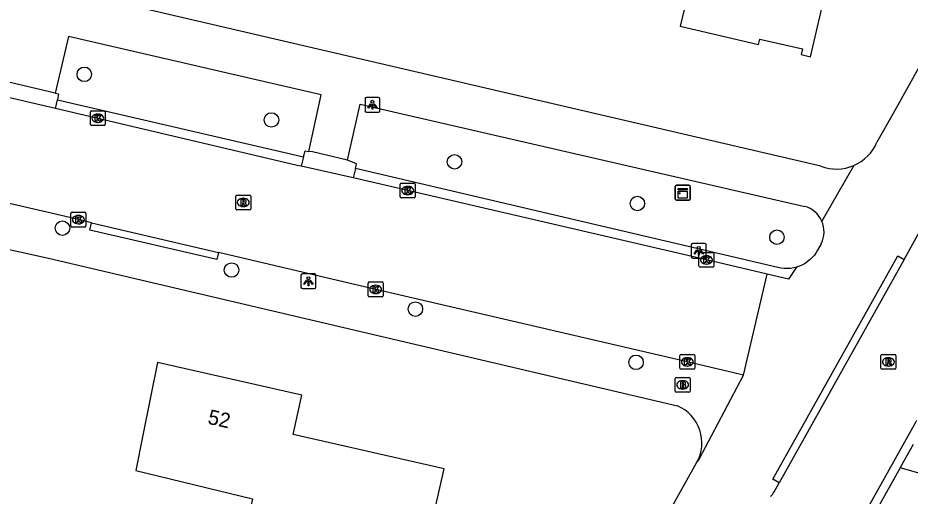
# Model space of a CAD drawing. Extents: x 162186 to 163152, y 385513 to 386513.
# Drawn here: x 162654.7 to 162714.9, y 385806.9 to 385839.2 of the extents above; entities that cross this region are included whole.
import ezdxf

# ---------------------------------------------------------------- set-up
doc = ezdxf.new("R2010")
doc.units = 0
for name, color, linetype in [('IMGEO_Boom', 7, 'Continuous'), ('IMGEO_Brandkraan', 7, 'Continuous'), ('IMGEO_Kast', 7, 'Continuous'), ('IMGEO_Kolk', 7, 'Continuous'), ('IMGEO_Lichtpunt', 7, 'Continuous'), ('IMGEO_Pand', 7, 'Continuous'), ('IMGEO_Pand_nummerreeks', 7, 'Continuous'), ('IMGEO_Rijbaan_lokaal_gesloten', 7, 'Continuous'), ('IMGEO_Rijbaan_lokaal_open', 7, 'Continuous'), ('IMGEO_Rioolput', 7, 'Continuous'), ('IMGEO_Voetpad_open', 7, 'Continuous')]:
    doc.layers.add(name, color=color, linetype=linetype)

msp = doc.modelspace()

# ---------------------------------------------------------------- linework, layer by layer
at = {"layer": 'IMGEO_Boom'}
for centre in [(162659.165, 385835.397), (162671.791, 385832.319), (162684.138, 385829.495), (162696.472, 385826.683), (162657.693, 385825.018), (162705.885, 385824.409), (162669.1, 385822.191), (162681.497, 385819.557), (162696.384, 385815.965)]:
    msp.add_circle(centre, 0.489, dxfattribs=at)
at = {"layer": 'IMGEO_Brandkraan'}
for p, q in [((162699.025, 385814.02), (162699.025, 385814.872)), ((162699.1, 385814.946), (162699.952, 385814.946)), ((162699.513, 385814.726), (162699.538, 385814.726)), ((162700.026, 385814.872), (162700.026, 385814.02)), ((162699.952, 385813.946), (162699.1, 385813.946)), ((162699.536, 385814.166), (162699.511, 385814.166))]:
    msp.add_line(p, q, dxfattribs=at)
for points in [[(162699.025, 385814.02), (162699.025, 385814.872)], [(162699.1, 385814.946), (162699.952, 385814.946)], [(162699.373, 385814.646), (162699.373, 385814.246), (162699.586, 385814.246)], [(162699.604, 385814.646), (162699.373, 385814.646)], [(162699.552, 385814.565), (162699.498, 385814.565), (162699.498, 385814.489)], [(162699.498, 385814.489), (162699.551, 385814.489)], [(162699.56, 385814.413), (162699.498, 385814.413), (162699.498, 385814.332)], [(162700.026, 385814.872), (162700.026, 385814.02)], [(162699.952, 385813.946), (162699.1, 385813.946)], [(162699.498, 385814.332), (162699.56, 385814.332)]]:
    msp.add_lwpolyline(points, dxfattribs=at)
for centre, radius, start, end in [((162699.102, 385814.87), 0.0765, 91.55205, 178.44795), ((162699.102, 385814.87), 0.0765, 91.55205, 178.44795), ((162699.553, 385814.527), 0.0379, 267.82845, 90.93552), ((162699.561, 385814.372), 0.0404, 269.87594, 90.50774), ((162699.608, 385814.501), 0.145, 59.4692, 91.53667), ((162699.633, 385814.548), 0.0922, 285.51372, 58.15012), ((162699.638, 385814.356), 0.105, 301.31148, 78.98903), ((162699.95, 385814.87), 0.0765, 1.55205, 88.44795), ((162699.95, 385814.87), 0.0765, 1.55205, 88.44795), ((162699.102, 385814.022), 0.0765, 181.55205, 268.44795), ((162699.102, 385814.022), 0.0765, 181.55205, 268.44795), ((162699.592, 385814.497), 0.251, 268.66757, 293.53466), ((162699.95, 385814.022), 0.0765, 271.55205, 358.44795), ((162699.95, 385814.022), 0.0765, 271.55205, 358.44795)]:
    msp.add_arc(centre, radius, start, end, dxfattribs=at)
for centre, major_axis, ratio, start_param, end_param in [((162699.512, 385814.446), (-0.387, 0.002), 0.722429, 4.712389, 7.853982), ((162699.537, 385814.446), (-0.39, 0.002), 0.717154, 1.570796, 4.712389)]:
    msp.add_ellipse(centre, major_axis=major_axis, ratio=ratio, start_param=start_param, end_param=end_param, dxfattribs=at)
at = {"layer": 'IMGEO_Kast'}
for p, q in [((162699.031, 385826.983), (162699.031, 385827.824)), ((162699.031, 385827.824), (162699.031, 385826.983)), ((162699.106, 385827.908), (162699.947, 385827.908)), ((162699.947, 385827.908), (162699.106, 385827.908)), ((162700.031, 385827.833), (162700.031, 385826.992)), ((162700.031, 385826.992), (162700.031, 385827.833)), ((162699.956, 385826.908), (162699.115, 385826.908)), ((162699.115, 385826.908), (162699.956, 385826.908))]:
    msp.add_line(p, q, dxfattribs=at)
for points in [[(162699.226, 385827.698), (162699.826, 385827.698), (162699.826, 385827.613), (162699.226, 385827.613), (162699.226, 385827.698)], [(162699.226, 385827.523), (162699.826, 385827.523), (162699.826, 385827.034), (162699.226, 385827.034), (162699.226, 385827.523)]]:
    msp.add_lwpolyline(points, dxfattribs=at)
msp.add_circle((162699.31, 385827.372), 0.0377, dxfattribs=at)
for centre, start, end in [((162699.109, 385827.83), 92.4484, 184.28452), ((162699.109, 385827.83), 92.4484, 184.28452), ((162699.953, 385827.83), 2.4484, 94.28452), ((162699.953, 385827.83), 2.4484, 94.28452), ((162699.109, 385826.986), 182.4484, 274.28452), ((162699.109, 385826.986), 182.4484, 274.28452), ((162699.953, 385826.986), 272.4484, 4.28452), ((162699.953, 385826.986), 272.4484, 4.28452)]:
    msp.add_arc(centre, 0.0779, start, end, dxfattribs=at)
at = {"layer": 'IMGEO_Kolk'}
for p, q in [((162659.575, 385832.012), (162659.575, 385832.864)), ((162659.65, 385832.938), (162660.502, 385832.938)), ((162660.063, 385832.718), (162660.088, 385832.718)), ((162660.576, 385832.864), (162660.576, 385832.012)), ((162660.502, 385831.938), (162659.65, 385831.938)), ((162660.086, 385832.158), (162660.061, 385832.158)), ((162680.482, 385827.132), (162680.482, 385827.984)), ((162680.557, 385828.058), (162681.409, 385828.058)), ((162680.97, 385827.838), (162680.995, 385827.838)), ((162681.483, 385827.984), (162681.483, 385827.132)), ((162681.409, 385827.058), (162680.557, 385827.058)), ((162680.993, 385827.278), (162680.968, 385827.278)), ((162658.27, 385825.166), (162658.27, 385826.018)), ((162658.345, 385826.092), (162659.197, 385826.092)), ((162658.758, 385825.872), (162658.783, 385825.872)), ((162659.271, 385826.018), (162659.271, 385825.166)), ((162658.781, 385825.312), (162658.756, 385825.312)), ((162659.197, 385825.092), (162658.345, 385825.092)), ((162700.628, 385822.45), (162700.628, 385823.302)), ((162700.703, 385823.376), (162701.555, 385823.376)), ((162701.116, 385823.156), (162701.141, 385823.156)), ((162701.629, 385823.302), (162701.629, 385822.45)), ((162701.555, 385822.376), (162700.703, 385822.376)), ((162701.139, 385822.596), (162701.114, 385822.596)), ((162678.321, 385820.461), (162678.321, 385821.313)), ((162678.396, 385821.387), (162679.248, 385821.387)), ((162678.809, 385821.167), (162678.834, 385821.167)), ((162679.322, 385821.313), (162679.322, 385820.461)), ((162678.832, 385820.607), (162678.807, 385820.607)), ((162679.248, 385820.387), (162678.396, 385820.387)), ((162699.34, 385815.569), (162699.34, 385816.421)), ((162699.415, 385816.495), (162700.267, 385816.495)), ((162699.828, 385816.275), (162699.853, 385816.275)), ((162700.341, 385816.421), (162700.341, 385815.569)), ((162699.851, 385815.715), (162699.826, 385815.715)), ((162700.267, 385815.495), (162699.415, 385815.495))]:
    msp.add_line(p, q, dxfattribs=at)
for points in [[(162659.575, 385832.012), (162659.575, 385832.864)], [(162659.65, 385832.938), (162660.502, 385832.938)], [(162659.896, 385832.638), (162660.019, 385832.638), (162660.019, 385832.487), (162660.149, 385832.638), (162660.313, 385832.638), (162660.167, 385832.487), (162660.32, 385832.238), (162660.168, 385832.238), (162660.083, 385832.402), (162660.019, 385832.335), (162660.019, 385832.238), (162659.896, 385832.238), (162659.896, 385832.638)], [(162660.576, 385832.864), (162660.576, 385832.012)], [(162660.502, 385831.938), (162659.65, 385831.938)], [(162680.482, 385827.132), (162680.482, 385827.984)], [(162680.557, 385828.058), (162681.409, 385828.058)], [(162680.803, 385827.758), (162680.926, 385827.758), (162680.926, 385827.607), (162681.056, 385827.758), (162681.22, 385827.758), (162681.074, 385827.607), (162681.227, 385827.358), (162681.075, 385827.358), (162680.99, 385827.522), (162680.926, 385827.455), (162680.926, 385827.358), (162680.803, 385827.358), (162680.803, 385827.758)], [(162681.483, 385827.984), (162681.483, 385827.132)], [(162681.409, 385827.058), (162680.557, 385827.058)], [(162658.27, 385825.166), (162658.27, 385826.018)], [(162658.345, 385826.092), (162659.197, 385826.092)], [(162659.271, 385826.018), (162659.271, 385825.166)], [(162658.591, 385825.792), (162658.714, 385825.792), (162658.714, 385825.641), (162658.844, 385825.792), (162659.008, 385825.792), (162658.862, 385825.641), (162659.015, 385825.392), (162658.863, 385825.392), (162658.778, 385825.556), (162658.714, 385825.489), (162658.714, 385825.392), (162658.591, 385825.392), (162658.591, 385825.792)], [(162659.197, 385825.092), (162658.345, 385825.092)], [(162700.628, 385822.45), (162700.628, 385823.302)], [(162700.703, 385823.376), (162701.555, 385823.376)], [(162700.949, 385823.076), (162701.072, 385823.076), (162701.072, 385822.925), (162701.202, 385823.076), (162701.366, 385823.076), (162701.22, 385822.925), (162701.373, 385822.676), (162701.221, 385822.676), (162701.136, 385822.84), (162701.072, 385822.773), (162701.072, 385822.676), (162700.949, 385822.676), (162700.949, 385823.076)], [(162701.629, 385823.302), (162701.629, 385822.45)], [(162701.555, 385822.376), (162700.703, 385822.376)], [(162678.321, 385820.461), (162678.321, 385821.313)], [(162678.396, 385821.387), (162679.248, 385821.387)], [(162678.642, 385821.087), (162678.765, 385821.087), (162678.765, 385820.936), (162678.895, 385821.087), (162679.059, 385821.087), (162678.913, 385820.936), (162679.066, 385820.687), (162678.914, 385820.687), (162678.829, 385820.851), (162678.765, 385820.784), (162678.765, 385820.687), (162678.642, 385820.687), (162678.642, 385821.087)], [(162679.322, 385821.313), (162679.322, 385820.461)], [(162679.248, 385820.387), (162678.396, 385820.387)], [(162699.34, 385815.569), (162699.34, 385816.421)], [(162699.415, 385816.495), (162700.267, 385816.495)], [(162700.341, 385816.421), (162700.341, 385815.569)], [(162699.661, 385816.195), (162699.784, 385816.195), (162699.784, 385816.044), (162699.914, 385816.195), (162700.078, 385816.195), (162699.932, 385816.044), (162700.085, 385815.795), (162699.933, 385815.795), (162699.848, 385815.959), (162699.784, 385815.892), (162699.784, 385815.795), (162699.661, 385815.795), (162699.661, 385816.195)], [(162700.267, 385815.495), (162699.415, 385815.495)]]:
    msp.add_lwpolyline(points, dxfattribs=at)
for centre, start, end in [((162659.652, 385832.862), 91.55205, 178.44795), ((162659.652, 385832.862), 91.55205, 178.44795), ((162660.5, 385832.862), 1.55205, 88.44795), ((162660.5, 385832.862), 1.55205, 88.44795), ((162659.652, 385832.014), 181.55205, 268.44795), ((162659.652, 385832.014), 181.55205, 268.44795), ((162660.5, 385832.014), 271.55205, 358.44795), ((162660.5, 385832.014), 271.55205, 358.44795), ((162680.559, 385827.982), 91.55205, 178.44795), ((162680.559, 385827.982), 91.55205, 178.44795), ((162681.407, 385827.982), 1.55205, 88.44795), ((162681.407, 385827.982), 1.55205, 88.44795), ((162680.559, 385827.134), 181.55205, 268.44795), ((162680.559, 385827.134), 181.55205, 268.44795), ((162681.407, 385827.134), 271.55205, 358.44795), ((162681.407, 385827.134), 271.55205, 358.44795), ((162658.347, 385826.016), 91.55205, 178.44795), ((162658.347, 385826.016), 91.55205, 178.44795), ((162659.195, 385826.016), 1.55205, 88.44795), ((162659.195, 385826.016), 1.55205, 88.44795), ((162658.347, 385825.168), 181.55205, 268.44795), ((162658.347, 385825.168), 181.55205, 268.44795), ((162659.195, 385825.168), 271.55205, 358.44795), ((162659.195, 385825.168), 271.55205, 358.44795), ((162700.705, 385823.3), 91.55205, 178.44795), ((162700.705, 385823.3), 91.55205, 178.44795), ((162701.553, 385823.3), 1.55205, 88.44795), ((162701.553, 385823.3), 1.55205, 88.44795), ((162700.705, 385822.452), 181.55205, 268.44795), ((162700.705, 385822.452), 181.55205, 268.44795), ((162701.553, 385822.452), 271.55205, 358.44795), ((162701.553, 385822.452), 271.55205, 358.44795), ((162678.398, 385821.311), 91.55205, 178.44795), ((162678.398, 385821.311), 91.55205, 178.44795), ((162679.246, 385821.311), 1.55205, 88.44795), ((162679.246, 385821.311), 1.55205, 88.44795), ((162678.398, 385820.463), 181.55205, 268.44795), ((162678.398, 385820.463), 181.55205, 268.44795), ((162679.246, 385820.463), 271.55205, 358.44795), ((162679.246, 385820.463), 271.55205, 358.44795), ((162699.417, 385816.419), 91.55205, 178.44795), ((162699.417, 385816.419), 91.55205, 178.44795), ((162700.265, 385816.419), 1.55205, 88.44795), ((162700.265, 385816.419), 1.55205, 88.44795), ((162699.417, 385815.571), 181.55205, 268.44795), ((162699.417, 385815.571), 181.55205, 268.44795), ((162700.265, 385815.571), 271.55205, 358.44795), ((162700.265, 385815.571), 271.55205, 358.44795)]:
    msp.add_arc(centre, 0.0765, start, end, dxfattribs=at)
for centre, major_axis, ratio, start_param, end_param in [((162660.062, 385832.438), (-0.387, 0.002), 0.722429, 4.712389, 7.853982), ((162660.087, 385832.438), (-0.39, 0.002), 0.717154, 1.570796, 4.712389), ((162680.969, 385827.558), (-0.387, 0.002), 0.722429, 4.712389, 7.853982), ((162680.994, 385827.558), (-0.39, 0.002), 0.717154, 1.570796, 4.712389), ((162658.757, 385825.592), (-0.387, 0.002), 0.722429, 4.712389, 7.853982), ((162658.782, 385825.592), (-0.39, 0.002), 0.717154, 1.570796, 4.712389), ((162701.115, 385822.876), (-0.387, 0.002), 0.722429, 4.712389, 7.853982), ((162701.14, 385822.876), (-0.39, 0.002), 0.717154, 1.570796, 4.712389), ((162678.808, 385820.887), (-0.387, 0.002), 0.722429, 4.712389, 7.853982), ((162678.833, 385820.887), (-0.39, 0.002), 0.717154, 1.570796, 4.712389), ((162699.827, 385815.995), (-0.387, 0.002), 0.722429, 4.712389, 7.853982), ((162699.852, 385815.995), (-0.39, 0.002), 0.717154, 1.570796, 4.712389)]:
    msp.add_ellipse(centre, major_axis=major_axis, ratio=ratio, start_param=start_param, end_param=end_param, dxfattribs=at)
at = {"layer": 'IMGEO_Lichtpunt'}
for p, q in [((162678.101, 385833.746), (162678.101, 385832.939)), ((162678.101, 385833.746), (162678.101, 385832.939)), ((162679.003, 385833.841), (162678.195, 385833.841)), ((162679.003, 385833.841), (162678.195, 385833.841)), ((162679.097, 385832.939), (162679.097, 385833.746)), ((162679.097, 385832.939), (162679.097, 385833.746)), ((162678.195, 385832.845), (162679.003, 385832.845)), ((162678.195, 385832.845), (162679.003, 385832.845)), ((162700.11, 385823.892), (162700.11, 385823.085)), ((162700.11, 385823.892), (162700.11, 385823.085)), ((162701.012, 385823.987), (162700.204, 385823.987)), ((162701.012, 385823.987), (162700.204, 385823.987)), ((162701.106, 385823.085), (162701.106, 385823.892)), ((162701.106, 385823.085), (162701.106, 385823.892)), ((162700.204, 385822.991), (162701.012, 385822.991)), ((162700.204, 385822.991), (162701.012, 385822.991)), ((162673.783, 385821.842), (162673.783, 385821.035)), ((162673.783, 385821.842), (162673.783, 385821.035)), ((162674.685, 385821.937), (162673.877, 385821.937)), ((162674.685, 385821.937), (162673.877, 385821.937)), ((162674.779, 385821.035), (162674.779, 385821.842)), ((162674.779, 385821.035), (162674.779, 385821.842)), ((162673.877, 385820.941), (162674.685, 385820.941)), ((162673.877, 385820.941), (162674.685, 385820.941))]:
    msp.add_line(p, q, dxfattribs=at)
for points in [[(162678.475, 385833.41), (162678.514, 385833.382), (162678.326, 385833.12), (162678.288, 385833.147), (162678.475, 385833.41)], [(162678.577, 385833.362), (162678.624, 385833.362), (162678.624, 385833.04), (162678.577, 385833.04), (162678.577, 385833.362)], [(162678.687, 385833.382), (162678.725, 385833.409), (162678.912, 385833.147), (162678.873, 385833.119), (162678.687, 385833.382)], [(162700.484, 385823.556), (162700.523, 385823.528), (162700.335, 385823.266), (162700.297, 385823.293), (162700.484, 385823.556)], [(162700.586, 385823.508), (162700.633, 385823.508), (162700.633, 385823.186), (162700.586, 385823.186), (162700.586, 385823.508)], [(162700.696, 385823.528), (162700.734, 385823.555), (162700.921, 385823.293), (162700.882, 385823.265), (162700.696, 385823.528)], [(162674.157, 385821.506), (162674.196, 385821.478), (162674.008, 385821.216), (162673.97, 385821.243), (162674.157, 385821.506)], [(162674.259, 385821.458), (162674.306, 385821.458), (162674.306, 385821.136), (162674.259, 385821.136), (162674.259, 385821.458)], [(162674.369, 385821.478), (162674.407, 385821.505), (162674.594, 385821.243), (162674.555, 385821.215), (162674.369, 385821.478)]]:
    msp.add_lwpolyline(points, dxfattribs=at)
for centre in [(162678.6, 385833.544), (162700.609, 385823.69), (162674.282, 385821.64)]:
    msp.add_circle(centre, 0.0994, dxfattribs=at)
for centre, start, end in [((162678.195, 385833.746), 90, 180), ((162678.195, 385833.746), 90, 180), ((162679.003, 385833.746), 0, 90), ((162679.003, 385833.746), 0, 90), ((162678.195, 385832.939), 180, 270), ((162678.195, 385832.939), 180, 270), ((162679.003, 385832.939), 270, 0), ((162679.003, 385832.939), 270, 360), ((162700.204, 385823.892), 90, 180), ((162700.204, 385823.892), 90, 180), ((162701.012, 385823.892), 0, 90), ((162701.012, 385823.892), 0, 90), ((162700.204, 385823.085), 180, 270), ((162700.204, 385823.085), 180, 270), ((162701.012, 385823.085), 270, 0), ((162701.012, 385823.085), 270, 360), ((162673.877, 385821.842), 90, 180), ((162673.877, 385821.842), 90, 180), ((162674.685, 385821.842), 0, 90), ((162674.685, 385821.842), 0, 90), ((162673.877, 385821.035), 180, 270), ((162673.877, 385821.035), 180, 270), ((162674.685, 385821.035), 270, 0), ((162674.685, 385821.035), 270, 360)]:
    msp.add_arc(centre, 0.0946, start, end, dxfattribs=at)
at = {"layer": 'IMGEO_Pand'}
for points in [[(162709.717, 385843.347), (162708.879, 385843.541), (162709.56, 385846.48), (162710.439, 385846.276), (162710.598, 385846.961), (162703.4, 385848.74), (162703.601, 385849.608), (162703.969, 385849.523), (162704.907, 385853.577), (162697.698, 385855.245), (162696.778, 385851.268), (162702.106, 385850.035), (162701.885, 385849.114), (162699.363, 385838.647), (162704.65, 385837.421), (162704.732, 385837.772), (162707.601, 385837.107), (162707.515, 385836.733), (162708.15, 385836.586), (162709.717, 385843.347)], [(162669.346, 385801.566), (162672.407, 385800.872), (162677.283, 385799.767), (162678.253, 385804.048), (162682.154, 385803.164), (162683.43, 385808.79), (162673.252, 385811.097), (162673.851, 385813.741), (162664.099, 385815.951), (162663.116, 385811.049), (162662.641, 385808.677), (162670.523, 385806.759), (162669.346, 385801.566)]]:
    msp.add_lwpolyline(points, dxfattribs=at)
at = {"layer": 'IMGEO_Rijbaan_lokaal_gesloten'}
for points in [[(162714.474, 385822.91), (162716.672, 385826.877)], [(162714.474, 385822.91), (162706.034, 385807.841)], [(162715.299, 385812.035), (162715.234, 385811.915), (162690.163, 385767.076), (162681.524, 385751.73), (162681.077, 385750.922)], [(162705.689, 385807.218), (162706.034, 385807.841)]]:
    msp.add_lwpolyline(points, dxfattribs=at)
msp.add_arc((162704.208, 385808.109), 1.729, 315.79437, 328.9627, dxfattribs=at)
at = {"layer": 'IMGEO_Rijbaan_lokaal_open'}
for points in [[(162657.219, 385833.101), (162648.695, 385835.082), (162647.825, 385835.298)], [(162673.806, 385829.193), (162673.535, 385829.253), (162657.219, 385833.101)], [(162677.312, 385828.42), (162673.806, 385829.193)], [(162659.662, 385825.372), (162658.771, 385825.593), (162646.109, 385828.534)], [(162705.223, 385821.912), (162701.129, 385822.875), (162677.312, 385828.42)], [(162659.662, 385825.372), (162668.217, 385823.379)], [(162703.623, 385815.109), (162703.057, 385815.242), (162699.841, 385815.996), (162678.821, 385820.888), (162668.217, 385823.379)], [(162703.623, 385815.109), (162705.223, 385821.912)]]:
    msp.add_lwpolyline(points, dxfattribs=at)
at = {"layer": 'IMGEO_Rioolput'}
for p, q in [((162669.389, 385826.329), (162669.389, 385827.181)), ((162669.464, 385827.255), (162670.316, 385827.255)), ((162669.877, 385827.035), (162669.902, 385827.035)), ((162670.39, 385827.181), (162670.39, 385826.329)), ((162669.9, 385826.475), (162669.875, 385826.475)), ((162670.316, 385826.255), (162669.464, 385826.255)), ((162712.903, 385815.568), (162712.903, 385816.42)), ((162712.978, 385816.494), (162713.83, 385816.494)), ((162713.391, 385816.274), (162713.416, 385816.274)), ((162713.904, 385816.42), (162713.904, 385815.568)), ((162713.414, 385815.714), (162713.389, 385815.714)), ((162713.83, 385815.494), (162712.978, 385815.494))]:
    msp.add_line(p, q, dxfattribs=at)
for points in [[(162669.389, 385826.329), (162669.389, 385827.181)], [(162669.464, 385827.255), (162670.316, 385827.255)], [(162670.39, 385827.181), (162670.39, 385826.329)], [(162669.978, 385826.953), (162669.726, 385826.955), (162669.726, 385826.555)], [(162669.726, 385826.555), (162669.85, 385826.555), (162669.85, 385826.717), (162669.861, 385826.717)], [(162669.904, 385826.874), (162669.85, 385826.874), (162669.85, 385826.793)], [(162669.85, 385826.793), (162669.902, 385826.793)], [(162669.908, 385826.688), (162669.979, 385826.555), (162670.119, 385826.555), (162670.054, 385826.681)], [(162670.316, 385826.255), (162669.464, 385826.255)], [(162712.903, 385815.568), (162712.903, 385816.42)], [(162712.978, 385816.494), (162713.83, 385816.494)], [(162713.904, 385816.42), (162713.904, 385815.568)], [(162713.492, 385816.192), (162713.24, 385816.194), (162713.24, 385815.794)], [(162713.24, 385815.794), (162713.364, 385815.794), (162713.364, 385815.956), (162713.375, 385815.956)], [(162713.418, 385816.113), (162713.364, 385816.113), (162713.364, 385816.032)], [(162713.364, 385816.032), (162713.416, 385816.032)], [(162713.422, 385815.927), (162713.493, 385815.794), (162713.633, 385815.794), (162713.568, 385815.92)], [(162713.83, 385815.494), (162712.978, 385815.494)]]:
    msp.add_lwpolyline(points, dxfattribs=at)
for centre, radius, start, end in [((162669.466, 385827.179), 0.0765, 91.55205, 178.44795), ((162669.466, 385827.179), 0.0765, 91.55205, 178.44795), ((162670.314, 385827.179), 0.0765, 1.55205, 88.44795), ((162670.314, 385827.179), 0.0765, 1.55205, 88.44795), ((162669.86, 385826.664), 0.0533, 26.02933, 88.69889), ((162669.886, 385826.982), 0.19, 274.7715, 282.96867), ((162669.91, 385826.778), 0.0964, 77.00612, 93.18647), ((162669.924, 385826.835), 0.0378, 276.66336, 79.67722), ((162669.977, 385826.843), 0.109, 350.36119, 89.41601), ((162669.975, 385826.843), 0.112, 277.58423, 350.98172), ((162669.959, 385826.628), 0.108, 29.51342, 73.79051), ((162669.466, 385826.331), 0.0765, 181.55205, 268.44795), ((162669.466, 385826.331), 0.0765, 181.55205, 268.44795), ((162670.314, 385826.331), 0.0765, 271.55205, 358.44795), ((162670.314, 385826.331), 0.0765, 271.55205, 358.44795), ((162712.98, 385816.418), 0.0765, 91.55205, 178.44795), ((162712.98, 385816.418), 0.0765, 91.55205, 178.44795), ((162713.828, 385816.418), 0.0765, 1.55205, 88.44795), ((162713.828, 385816.418), 0.0765, 1.55205, 88.44795), ((162713.374, 385815.903), 0.0533, 26.02933, 88.69889), ((162713.4, 385816.221), 0.19, 274.7715, 282.96867), ((162713.424, 385816.017), 0.0964, 77.00612, 93.18647), ((162713.438, 385816.074), 0.0378, 276.66336, 79.67722), ((162713.491, 385816.082), 0.109, 350.36119, 89.41601), ((162713.489, 385816.082), 0.112, 277.58423, 350.98172), ((162713.473, 385815.867), 0.108, 29.51342, 73.79051), ((162712.98, 385815.57), 0.0765, 181.55205, 268.44795), ((162712.98, 385815.57), 0.0765, 181.55205, 268.44795), ((162713.828, 385815.57), 0.0765, 271.55205, 358.44795), ((162713.828, 385815.57), 0.0765, 271.55205, 358.44795)]:
    msp.add_arc(centre, radius, start, end, dxfattribs=at)
for centre, major_axis, ratio, start_param, end_param in [((162669.876, 385826.755), (-0.387, 0.002), 0.722429, 4.712389, 7.853982), ((162669.901, 385826.755), (-0.39, 0.002), 0.717154, 1.570796, 4.712389), ((162713.39, 385815.994), (-0.387, 0.002), 0.722429, 4.712389, 7.853982), ((162713.415, 385815.994), (-0.39, 0.002), 0.717154, 1.570796, 4.712389)]:
    msp.add_ellipse(centre, major_axis=major_axis, ratio=ratio, start_param=start_param, end_param=end_param, dxfattribs=at)
at = {"layer": 'IMGEO_Voetpad_open'}
for points in [[(162744.181, 385887.395), (162713.717, 385832.744), (162712.63, 385830.81)], [(162708.853, 385829.198), (162519.391, 385873.302), (162519.342, 385873.314)], [(162506.371, 385857.936), (162589.44, 385838.573), (162635.665, 385827.646), (162656.753, 385822.985), (162699.173, 385813.033)], [(162674.313, 385830.2), (162675.153, 385834.012), (162658.107, 385837.957), (162657.207, 385834.121)], [(162657.207, 385834.121), (162648.254, 385836.243)], [(162657.207, 385834.121), (162657.428, 385834.085), (162657.358, 385833.668)], [(162657.219, 385833.101), (162657.358, 385833.668)], [(162657.358, 385833.668), (162673.955, 385829.832)], [(162676.924, 385829.599), (162677.781, 385833.376), (162707.767, 385826.491)], [(162673.955, 385829.832), (162674.055, 385830.239), (162674.313, 385830.2)], [(162676.924, 385829.599), (162674.551, 385830.164), (162674.313, 385830.2)], [(162673.955, 385829.832), (162673.806, 385829.193)], [(162677.457, 385829.037), (162677.533, 385829.36), (162676.924, 385829.599)], [(162677.457, 385829.037), (162677.312, 385828.42)], [(162707.205, 385822.386), (162707, 385822.336), (162706.792, 385822.304), (162706.581, 385822.291), (162706.37, 385822.297), (162706.16, 385822.322), (162705.954, 385822.366), (162677.457, 385829.037)], [(162711.065, 385829.247), (162708.913, 385825.491)], [(162668.217, 385823.379), (162668.104, 385822.893), (162659.549, 385824.886), (162659.662, 385825.372)], [(162708.876, 385823.971), (162708.628, 385823.543), (162708.53, 385823.375), (162708.408, 385823.203), (162708.271, 385823.042), (162708.12, 385822.894), (162707.957, 385822.761), (162707.782, 385822.642), (162707.598, 385822.539), (162707.405, 385822.454), (162707.205, 385822.386)], [(162706.034, 385807.841), (162705.598, 385808.085), (162714.038, 385823.154), (162714.474, 385822.91)], [(162707.205, 385822.386), (162706.675, 385821.57), (162705.223, 385821.912)], [(162700.467, 385809.183), (162700.641, 385809.435), (162703.623, 385815.109)], [(162714.199, 385808.857), (162715.085, 385810.441)], [(162669.795, 385754.178), (162700.467, 385809.183)], [(162714.199, 385808.857), (162682.244, 385751.764)], [(162720.29, 385807.118), (162714.199, 385808.857)]]:
    msp.add_lwpolyline(points, dxfattribs=at)
for centre, radius, start, end in [((162709.892, 385831.986), 2.98, 293.17602, 336.75072), ((162709.898, 385831.98), 2.972, 249.41666, 293.12134), ((162707.278, 385824.774), 1.785, 23.67842, 74.10566), ((162707.275, 385824.77), 1.789, 333.46061, 23.75054), ((162698.093, 385810.527), 2.728, 330.47731, 66.67808)]:
    msp.add_arc(centre, radius, start, end, dxfattribs=at)

# ---------------------------------------------------------------- texts
at = {"layer": 'IMGEO_Pand_nummerreeks'}
msp.add_text('52', height=1, rotation=347.23129, dxfattribs=at).set_placement((162667.441, 385811.831))

doc.saveas('drawing.dxf')
